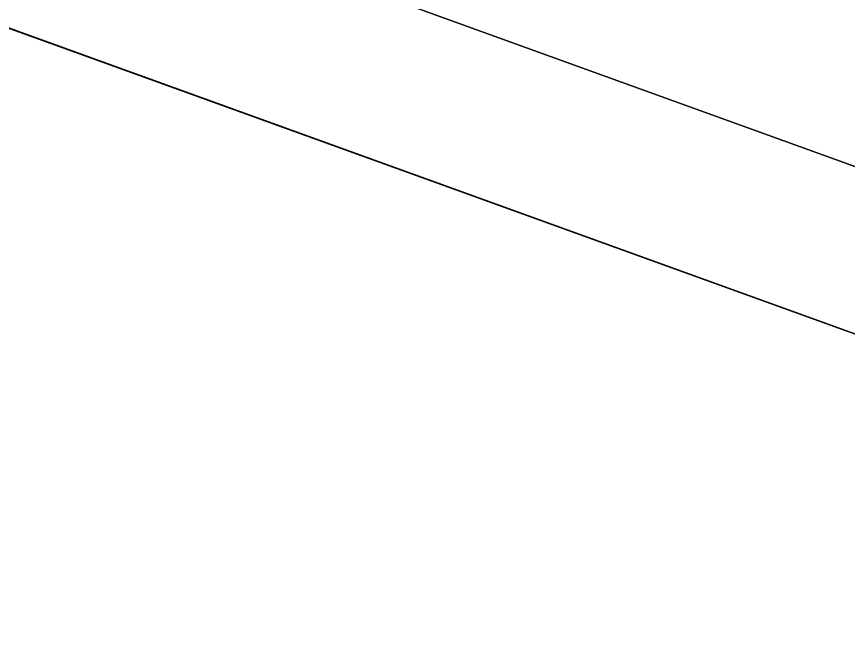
# Model space of a CAD drawing. Extents: x 1131015 to 1136271, y 133453 to 174329.
# Drawn here: x 1132358.945 to 1132360.185, y 159175.95 to 159176.874 of the extents above; entities that cross this region are included whole.
import ezdxf

# ---------------------------------------------------------------- set-up
doc = ezdxf.new("R2010")
doc.units = 0
for name, color, linetype in [('DESIGN - EARTHWORK - Shapes', 7, 'Continuous'), ('SURVEY - GROUND - Bottom of Topsoil Layer', 7, 'Continuous'), ('SURVEY - GROUND - Top of Ground', 7, 'Continuous')]:
    doc.layers.add(name, color=color, linetype=linetype)

msp = doc.modelspace()

# ---------------------------------------------------------------- linework, layer by layer
at = {"layer": 'DESIGN - EARTHWORK - Shapes'}
for points in [[(1132335.3999, 159179.1179), (1132340.4557, 159178.8142), (1132345.064, 159178.536), (1132350.3929, 159178.0584), (1132353.4649, 159177.8027), (1132353.4649, 159177.5527), (1132355.2939, 159177.5038), (1132357.2686, 159177.3867), (1132357.7442, 159177.2865), (1132362.0869, 159175.7166), (1132363.5798, 159175.2655), (1132365.761, 159176.2936), (1132370.0563, 159177.8534)], [(1132335.3999, 159179.1179), (1132340.4557, 159178.8142), (1132345.064, 159178.536), (1132350.3929, 159178.0584), (1132353.4649, 159177.8027), (1132353.4649, 159177.5527), (1132355.2939, 159177.5038), (1132357.2686, 159177.3867), (1132357.7442, 159177.2865), (1132362.0869, 159175.7166), (1132363.5798, 159175.2655), (1132365.761, 159176.2936), (1132370.0563, 159177.8534)], [(1132335.3999, 159179.1179), (1132340.4557, 159178.8142), (1132345.064, 159178.536), (1132350.3929, 159178.0584), (1132353.4649, 159177.8027), (1132353.4649, 159177.5527), (1132355.2939, 159177.5038), (1132357.2686, 159177.3867), (1132357.7442, 159177.2865), (1132362.0869, 159175.7166), (1132363.5798, 159175.2655), (1132365.761, 159176.2936), (1132370.0563, 159177.8534)], [(1132335.3999, 159179.1179), (1132340.4557, 159178.8142), (1132345.064, 159178.536), (1132350.3929, 159178.0584), (1132353.4649, 159177.8027), (1132353.4649, 159177.5527), (1132355.2939, 159177.5038), (1132357.2686, 159177.3867), (1132357.7442, 159177.2865), (1132362.0869, 159175.7166), (1132363.5798, 159175.2655), (1132365.761, 159176.2936), (1132370.0563, 159177.8534)], [(1132335.3999, 159179.1179), (1132340.4557, 159178.8142), (1132345.064, 159178.536), (1132350.3929, 159178.0584), (1132353.4649, 159177.8027), (1132353.4649, 159177.5527), (1132355.2939, 159177.5038), (1132357.2686, 159177.3867), (1132357.7442, 159177.2865), (1132362.0869, 159175.7166), (1132363.5798, 159175.2655), (1132365.761, 159176.2936), (1132370.0563, 159177.8534)], [(1132335.3999, 159179.1179), (1132340.4557, 159178.8142), (1132345.064, 159178.536), (1132350.3929, 159178.0584), (1132353.4649, 159177.8027), (1132353.4649, 159177.5527), (1132355.2939, 159177.5038), (1132357.2686, 159177.3867), (1132357.7442, 159177.2865), (1132362.0869, 159175.7166), (1132363.5798, 159175.2655), (1132365.761, 159176.2936), (1132370.0563, 159177.8534)], [(1132335.3999, 159179.1179), (1132340.4557, 159178.8142), (1132345.064, 159178.536), (1132350.3929, 159178.0584), (1132353.4649, 159177.8027), (1132353.4649, 159177.5527), (1132355.2939, 159177.5038), (1132357.2686, 159177.3867), (1132357.7442, 159177.2865), (1132362.0869, 159175.7166), (1132363.5798, 159175.2655), (1132365.761, 159176.2936), (1132370.0563, 159177.8534)], [(1132335.3999, 159179.1179), (1132340.4557, 159178.8142), (1132345.064, 159178.536), (1132350.3929, 159178.0584), (1132353.4649, 159177.8027), (1132353.4649, 159177.5527), (1132355.2939, 159177.5038), (1132357.2686, 159177.3867), (1132357.7442, 159177.2865), (1132362.0869, 159175.7166), (1132363.5798, 159175.2655), (1132365.761, 159176.2936), (1132370.0563, 159177.8534)], [(1132335.3999, 159179.1179), (1132340.4557, 159178.8142), (1132345.064, 159178.536), (1132350.3929, 159178.0584), (1132353.4649, 159177.8027), (1132353.4649, 159177.5527), (1132355.2939, 159177.5038), (1132357.2686, 159177.3867), (1132357.7442, 159177.2865), (1132362.0869, 159175.7166), (1132363.5798, 159175.2655), (1132365.761, 159176.2936), (1132370.0563, 159177.8534)], [(1132335.3999, 159179.1179), (1132340.4557, 159178.8142), (1132345.064, 159178.536), (1132350.3929, 159178.0584), (1132353.4649, 159177.8027), (1132353.4649, 159177.5527), (1132355.2939, 159177.5038), (1132357.2686, 159177.3867), (1132357.7442, 159177.2865), (1132362.0869, 159175.7166), (1132363.5798, 159175.2655), (1132365.761, 159176.2936), (1132370.0563, 159177.8534)], [(1132335.3999, 159179.1179), (1132340.4557, 159178.8142), (1132345.064, 159178.536), (1132350.3929, 159178.0584), (1132353.4649, 159177.8027), (1132353.4649, 159177.5527), (1132355.2939, 159177.5038), (1132357.2686, 159177.3867), (1132357.7442, 159177.2865), (1132362.0869, 159175.7166), (1132363.5798, 159175.2655), (1132365.761, 159176.2936), (1132370.0563, 159177.8534)], [(1132370.0563, 159177.8534), (1132365.761, 159176.2936), (1132363.5798, 159175.2655), (1132362.0869, 159175.7166), (1132357.7442, 159177.2865), (1132357.2686, 159177.3867), (1132355.2939, 159177.5038), (1132353.4649, 159177.5527), (1132353.4649, 159177.8027), (1132350.3929, 159178.0584), (1132345.064, 159178.536), (1132340.4557, 159178.8142), (1132335.3999, 159179.1179)], [(1132335.3999, 159179.1179), (1132340.4557, 159178.8142), (1132345.064, 159178.536), (1132350.3929, 159178.0584), (1132353.4649, 159177.8027), (1132353.4649, 159177.5527), (1132355.2939, 159177.5038), (1132357.2686, 159177.3867), (1132357.7442, 159177.2865), (1132362.0869, 159175.7166), (1132363.5798, 159175.2655), (1132365.761, 159176.2936), (1132370.0563, 159177.8534)], [(1132335.3999, 159179.1179), (1132340.4557, 159178.8142), (1132345.064, 159178.536), (1132350.3929, 159178.0584), (1132353.4649, 159177.8027), (1132353.4649, 159177.5527), (1132355.2939, 159177.5038), (1132357.2686, 159177.3867), (1132357.7442, 159177.2865), (1132362.0869, 159175.7166), (1132363.5798, 159175.2655), (1132365.761, 159176.2936), (1132370.0563, 159177.8534)], [(1132335.3999, 159179.1179), (1132340.4557, 159178.8142), (1132345.064, 159178.536), (1132350.3929, 159178.0584), (1132353.4649, 159177.8027), (1132353.4649, 159177.5527), (1132355.2939, 159177.5038), (1132357.2686, 159177.3867), (1132357.7442, 159177.2865), (1132362.0869, 159175.7166), (1132363.5798, 159175.2655), (1132365.761, 159176.2936), (1132370.0563, 159177.8534)], [(1132335.3999, 159179.1179), (1132340.4557, 159178.8142), (1132345.064, 159178.536), (1132350.3929, 159178.0584), (1132353.4649, 159177.8027), (1132353.4649, 159177.5527), (1132355.2939, 159177.5038), (1132357.2686, 159177.3867), (1132357.7442, 159177.2865), (1132362.0869, 159175.7166), (1132363.5798, 159175.2655), (1132365.761, 159176.2936), (1132370.0563, 159177.8534)], [(1132370.0563, 159177.8534), (1132365.761, 159176.2936), (1132363.5798, 159175.2655), (1132362.0869, 159175.7166), (1132357.7442, 159177.2865), (1132357.2686, 159177.3867), (1132355.2939, 159177.5038), (1132353.4649, 159177.5527), (1132353.4649, 159177.8027), (1132350.3929, 159178.0584), (1132345.064, 159178.536), (1132340.4557, 159178.8142), (1132335.3999, 159179.1179)], [(1132370.0563, 159177.8534), (1132365.761, 159176.2936), (1132363.5798, 159175.2655), (1132362.0869, 159175.7166), (1132357.7442, 159177.2865), (1132357.2686, 159177.3867), (1132355.2939, 159177.5038), (1132353.4649, 159177.5527), (1132353.4649, 159177.8027), (1132350.3929, 159178.0584), (1132345.064, 159178.536), (1132340.4557, 159178.8142), (1132335.3999, 159179.1179)], [(1132370.0563, 159178.1034), (1132365.761, 159176.5436), (1132363.5798, 159175.5155), (1132362.0869, 159175.9666), (1132357.7442, 159177.5365), (1132357.2686, 159177.6367), (1132355.2939, 159177.7538), (1132353.4649, 159177.8027), (1132353.4649, 159177.5527), (1132355.2939, 159177.5038), (1132357.2686, 159177.3867), (1132357.7442, 159177.2865), (1132362.0869, 159175.7166), (1132363.5798, 159175.2655), (1132365.761, 159176.2936), (1132370.0563, 159177.8534)], [(1132370.0563, 159177.8534), (1132365.761, 159176.2936), (1132363.5798, 159175.2655), (1132362.0869, 159175.7166), (1132357.7442, 159177.2865), (1132357.2686, 159177.3867), (1132355.2939, 159177.5038), (1132353.4649, 159177.5527), (1132353.4649, 159177.8027), (1132355.2939, 159177.7538), (1132357.2686, 159177.6367), (1132357.7442, 159177.5365), (1132362.0869, 159175.9666), (1132363.5798, 159175.5155), (1132365.761, 159176.5436), (1132370.0563, 159178.1034)], [(1132370.0563, 159178.1034), (1132365.761, 159176.5436), (1132363.5798, 159175.5155), (1132362.0869, 159175.9666), (1132357.7442, 159177.5365), (1132357.2686, 159177.6367), (1132355.2939, 159177.7538), (1132353.4649, 159177.8027), (1132353.4649, 159177.5527), (1132355.2939, 159177.5038), (1132357.2686, 159177.3867), (1132357.7442, 159177.2865), (1132362.0869, 159175.7166), (1132363.5798, 159175.2655), (1132365.761, 159176.2936), (1132370.0563, 159177.8534)], [(1132370.0563, 159177.8534), (1132365.761, 159176.2936), (1132363.5798, 159175.2655), (1132362.0869, 159175.7166), (1132357.7442, 159177.2865), (1132357.2686, 159177.3867), (1132355.2939, 159177.5038), (1132353.4649, 159177.5527), (1132353.4649, 159177.8027), (1132355.2939, 159177.7538), (1132357.2686, 159177.6367), (1132357.7442, 159177.5365), (1132362.0869, 159175.9666), (1132363.5798, 159175.5155), (1132365.761, 159176.5436), (1132370.0563, 159178.1034)], [(1132370.0563, 159178.1034), (1132365.761, 159176.5436), (1132363.5798, 159175.5155), (1132362.0869, 159175.9666), (1132357.7442, 159177.5365), (1132357.2686, 159177.6367), (1132355.2939, 159177.7538), (1132353.4649, 159177.8027), (1132353.4649, 159177.5527), (1132355.2939, 159177.5038), (1132357.2686, 159177.3867), (1132357.7442, 159177.2865), (1132362.0869, 159175.7166), (1132363.5798, 159175.2655), (1132365.761, 159176.2936), (1132370.0563, 159177.8534)], [(1132370.0563, 159178.1034), (1132365.761, 159176.5436), (1132363.5798, 159175.5155), (1132362.0869, 159175.9666), (1132357.7442, 159177.5365), (1132357.2686, 159177.6367), (1132355.2939, 159177.7538), (1132353.4649, 159177.8027), (1132353.4649, 159177.5527), (1132355.2939, 159177.5038), (1132357.2686, 159177.3867), (1132357.7442, 159177.2865), (1132362.0869, 159175.7166), (1132363.5798, 159175.2655), (1132365.761, 159176.2936), (1132370.0563, 159177.8534)], [(1132370.0563, 159178.1034), (1132365.761, 159176.5436), (1132363.5798, 159175.5155), (1132362.0869, 159175.9666), (1132357.7442, 159177.5365), (1132357.2686, 159177.6367), (1132355.2939, 159177.7538), (1132353.4649, 159177.8027), (1132353.4649, 159177.5527), (1132355.2939, 159177.5038), (1132357.2686, 159177.3867), (1132357.7442, 159177.2865), (1132362.0869, 159175.7166), (1132363.5798, 159175.2655), (1132365.761, 159176.2936), (1132370.0563, 159177.8534)], [(1132370.0563, 159178.1034), (1132365.761, 159176.5436), (1132363.5798, 159175.5155), (1132362.0869, 159175.9666), (1132357.7442, 159177.5365), (1132357.2686, 159177.6367), (1132355.2939, 159177.7538), (1132353.4649, 159177.8027), (1132353.4649, 159177.5527), (1132355.2939, 159177.5038), (1132357.2686, 159177.3867), (1132357.7442, 159177.2865), (1132362.0869, 159175.7166), (1132363.5798, 159175.2655), (1132365.761, 159176.2936), (1132370.0563, 159177.8534)], [(1132370.0563, 159178.1034), (1132365.761, 159176.5436), (1132363.5798, 159175.5155), (1132362.0869, 159175.9666), (1132357.7442, 159177.5365), (1132357.2686, 159177.6367), (1132355.2939, 159177.7538), (1132353.4649, 159177.8027), (1132353.4649, 159177.5527), (1132355.2939, 159177.5038), (1132357.2686, 159177.3867), (1132357.7442, 159177.2865), (1132362.0869, 159175.7166), (1132363.5798, 159175.2655), (1132365.761, 159176.2936), (1132370.0563, 159177.8534)], [(1132370.0563, 159178.1034), (1132365.761, 159176.5436), (1132363.5798, 159175.5155), (1132362.0869, 159175.9666), (1132357.7442, 159177.5365), (1132357.2686, 159177.6367), (1132355.2939, 159177.7538), (1132353.4649, 159177.8027), (1132353.4649, 159177.5527), (1132355.2939, 159177.5038), (1132357.2686, 159177.3867), (1132357.7442, 159177.2865), (1132362.0869, 159175.7166), (1132363.5798, 159175.2655), (1132365.761, 159176.2936), (1132370.0563, 159177.8534)], [(1132370.0563, 159178.1034), (1132365.761, 159176.5436), (1132363.5798, 159175.5155), (1132362.0869, 159175.9666), (1132357.7442, 159177.5365), (1132357.2686, 159177.6367), (1132355.2939, 159177.7538), (1132353.4649, 159177.8027), (1132353.4649, 159177.5527), (1132355.2939, 159177.5038), (1132357.2686, 159177.3867), (1132357.7442, 159177.2865), (1132362.0869, 159175.7166), (1132363.5798, 159175.2655), (1132365.761, 159176.2936), (1132370.0563, 159177.8534)], [(1132370.0563, 159177.8534), (1132365.761, 159176.2936), (1132363.5798, 159175.2655), (1132362.0869, 159175.7166), (1132357.7442, 159177.2865), (1132357.2686, 159177.3867), (1132355.2939, 159177.5038), (1132353.4649, 159177.5527), (1132353.4649, 159177.8027), (1132355.2939, 159177.7538), (1132357.2686, 159177.6367), (1132357.7442, 159177.5365), (1132362.0869, 159175.9666), (1132363.5798, 159175.5155), (1132365.761, 159176.5436), (1132370.0563, 159178.1034)], [(1132370.0563, 159178.1034), (1132365.761, 159176.5436), (1132363.5798, 159175.5155), (1132362.0869, 159175.9666), (1132357.7442, 159177.5365), (1132357.2686, 159177.6367), (1132355.2939, 159177.7538), (1132353.4649, 159177.8027), (1132353.4649, 159177.5527), (1132355.2939, 159177.5038), (1132357.2686, 159177.3867), (1132357.7442, 159177.2865), (1132362.0869, 159175.7166), (1132363.5798, 159175.2655), (1132365.761, 159176.2936), (1132370.0563, 159177.8534)], [(1132370.0563, 159178.1034), (1132365.761, 159176.5436), (1132363.5798, 159175.5155), (1132362.0869, 159175.9666), (1132357.7442, 159177.5365), (1132357.2686, 159177.6367), (1132355.2939, 159177.7538), (1132353.4649, 159177.8027), (1132353.4649, 159177.5527), (1132355.2939, 159177.5038), (1132357.2686, 159177.3867), (1132357.7442, 159177.2865), (1132362.0869, 159175.7166), (1132363.5798, 159175.2655), (1132365.761, 159176.2936), (1132370.0563, 159177.8534)], [(1132370.0563, 159178.1034), (1132365.761, 159176.5436), (1132363.5798, 159175.5155), (1132362.0869, 159175.9666), (1132357.7442, 159177.5365), (1132357.2686, 159177.6367), (1132355.2939, 159177.7538), (1132353.4649, 159177.8027), (1132353.4649, 159177.5527), (1132355.2939, 159177.5038), (1132357.2686, 159177.3867), (1132357.7442, 159177.2865), (1132362.0869, 159175.7166), (1132363.5798, 159175.2655), (1132365.761, 159176.2936), (1132370.0563, 159177.8534)], [(1132370.0563, 159178.1034), (1132365.761, 159176.5436), (1132363.5798, 159175.5155), (1132362.0869, 159175.9666), (1132357.7442, 159177.5365), (1132357.2686, 159177.6367), (1132355.2939, 159177.7538), (1132353.4649, 159177.8027), (1132353.4649, 159177.5527), (1132355.2939, 159177.5038), (1132357.2686, 159177.3867), (1132357.7442, 159177.2865), (1132362.0869, 159175.7166), (1132363.5798, 159175.2655), (1132365.761, 159176.2936), (1132370.0563, 159177.8534)], [(1132370.0563, 159177.8534), (1132365.761, 159176.2936), (1132363.5798, 159175.2655), (1132362.0869, 159175.7166), (1132357.7442, 159177.2865), (1132357.2686, 159177.3867), (1132355.2939, 159177.5038), (1132353.4649, 159177.5527), (1132353.4649, 159177.8027), (1132355.2939, 159177.7538), (1132357.2686, 159177.6367), (1132357.7442, 159177.5365), (1132362.0869, 159175.9666), (1132363.5798, 159175.5155), (1132365.761, 159176.5436), (1132370.0563, 159178.1034)], [(1132370.0563, 159178.1034), (1132365.761, 159176.5436), (1132363.5798, 159175.5155), (1132362.0869, 159175.9666), (1132357.7442, 159177.5365), (1132357.2686, 159177.6367), (1132355.2939, 159177.7538), (1132353.4649, 159177.8027), (1132353.4649, 159177.5527), (1132355.2939, 159177.5038), (1132357.2686, 159177.3867), (1132357.7442, 159177.2865), (1132362.0869, 159175.7166), (1132363.5798, 159175.2655), (1132365.761, 159176.2936), (1132370.0563, 159177.8534)]]:
    msp.add_lwpolyline(points, dxfattribs=at)
at = {"layer": 'SURVEY - GROUND - Bottom of Topsoil Layer'}
msp.add_line((1132357.7442, 159177.2865), (1132362.0869, 159175.7166), dxfattribs=at)
at = {"layer": 'SURVEY - GROUND - Top of Ground'}
msp.add_line((1132357.7442, 159177.5365), (1132362.0869, 159175.9666), dxfattribs=at)

doc.saveas('drawing.dxf')
